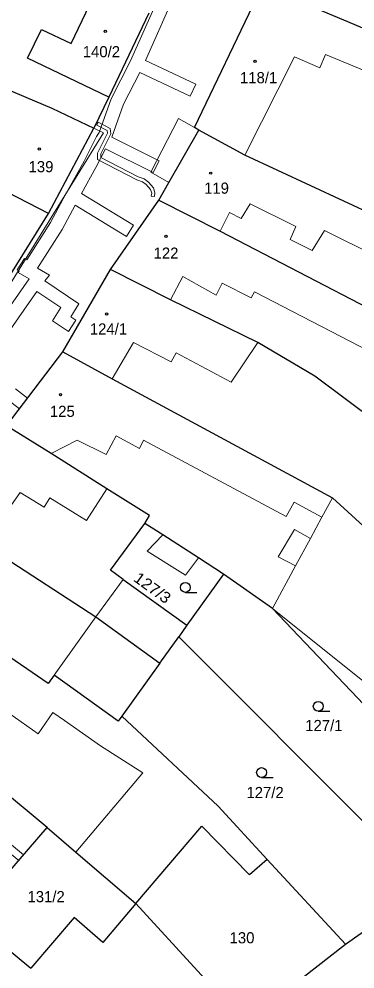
# Model space of a CAD drawing. Extents: x -606517 to -602431, y -1183120 to -1179397.
# Drawn here: x -605529.1 to -605477.8, y -1181145.3 to -1181000.2 of the extents above; entities that cross this region are included whole.
import ezdxf
from ezdxf.enums import TextEntityAlignment as Align

# ---------------------------------------------------------------- set-up
doc = ezdxf.new("R2010")
doc.units = 0
doc.header["$LTSCALE"] = 0.68
for name, color, linetype, lineweight in [('1', 7, 'Continuous', 25), ('13', 7, 'Continuous', 13), ('3', 7, 'Continuous', 25), ('4', 7, 'Continuous', 13), ('5', 7, 'Continuous', 25)]:
    doc.layers.add(name, color=color, linetype=linetype, lineweight=lineweight)
doc.layers.add('2', color=7, linetype='Continuous')

msp = doc.modelspace()

# ---------------------------------------------------------------- linework, layer by layer
at = {"layer": '1'}
for p, q in [((-605521.17, -1181003.96), (-605517.17, -1180995.55)), ((-605502.33, -1181016.76), (-605492.24, -1180995.67)), ((-605486.25, -1180997.56), (-605472.64, -1181003.28)), ((-605509.28, -1180999.31), (-605515.4, -1181012.14)), ((-605527.82, -1181006.22), (-605525.69, -1181001.8)), ((-605525.69, -1181001.8), (-605521.17, -1181003.96)), ((-605547.49, -1181004.03), (-605524.08, -1181013.81)), ((-605515.4, -1181012.14), (-605527.82, -1181006.22)), ((-605515.4, -1181012.14), (-605517.67, -1181016.91)), ((-605524.08, -1181013.81), (-605517.67, -1181016.91)), ((-605524.63, -1181029.91), (-605517.67, -1181016.91)), ((-605506.23, -1181025.18), (-605501.67, -1181017.17)), ((-605501.67, -1181017.17), (-605502.33, -1181016.76)), ((-605494.64, -1181021.01), (-605501.67, -1181017.17)), ((-605470.39, -1181032.32), (-605494.64, -1181021.01)), ((-605524.63, -1181029.91), (-605533.83, -1181025.16)), ((-605507.75, -1181027.87), (-605506.23, -1181025.18)), ((-605515.13, -1181038.47), (-605507.75, -1181027.87)), ((-605507.75, -1181027.87), (-605498.42, -1181032.59)), ((-605531.26, -1181040.68), (-605524.63, -1181029.91)), ((-605498.42, -1181032.59), (-605473.06, -1181045.78)), ((-605522.41, -1181051.06), (-605515.13, -1181038.47)), ((-605505.97, -1181043.11), (-605515.13, -1181038.47)), ((-605492.64, -1181049.61), (-605505.97, -1181043.11)), ((-605483.98, -1181054.78), (-605492.64, -1181049.61)), ((-605531.03, -1181062.35), (-605522.41, -1181051.06)), ((-605522.41, -1181051.06), (-605514.88, -1181055.18)), ((-605514.88, -1181055.18), (-605481.28, -1181073.36)), ((-605467.51, -1181067.03), (-605483.98, -1181054.78)), ((-605524.21, -1181066.58), (-605531.03, -1181062.35)), ((-605515.7, -1181071.97), (-605524.21, -1181066.58)), ((-605509.17, -1181076.05), (-605515.7, -1181071.97)), ((-605481.28, -1181073.36), (-605475.43, -1181078.67)), ((-605515.14, -1181084.38), (-605509.93, -1181077.23)), ((-605509.93, -1181077.23), (-605509.17, -1181076.05)), ((-605507.17, -1181079), (-605509.93, -1181077.23)), ((-605501.71, -1181082.52), (-605507.17, -1181079)), ((-605532.92, -1181081.39), (-605517.36, -1181091.51)), ((-605497.89, -1181084.98), (-605501.71, -1181082.52)), ((-605513.19, -1181085.79), (-605515.14, -1181084.38)), ((-605513.19, -1181085.79), (-605503.49, -1181092.8)), ((-605497.89, -1181084.98), (-605503.49, -1181092.8)), ((-605490.44, -1181090.22), (-605497.89, -1181084.98)), ((-605469.95, -1181111.83), (-605490.44, -1181090.22)), ((-605517.36, -1181091.51), (-605507.61, -1181098.57)), ((-605503.49, -1181092.8), (-605504.74, -1181094.54)), ((-605507.61, -1181098.57), (-605504.74, -1181094.54)), ((-605504.74, -1181094.54), (-605466.73, -1181132.68)), ((-605524.68, -1181101.71), (-605532.17, -1181096.53)), ((-605507.61, -1181098.57), (-605513.42, -1181106.7)), ((-605523.72, -1181100.4), (-605524.68, -1181101.71)), ((-605513.96, -1181107.45), (-605523.72, -1181100.4)), ((-605513.42, -1181106.7), (-605513.96, -1181107.45)), ((-605498.69, -1181120.44), (-605513.42, -1181106.7)), ((-605524.79, -1181123.67), (-605538.79, -1181112.11)), ((-605491.25, -1181128.54), (-605498.69, -1181120.44)), ((-605536.65, -1181137.41), (-605524.79, -1181123.67)), ((-605524.79, -1181123.67), (-605520.42, -1181127.46)), ((-605511.29, -1181135.26), (-605501.2, -1181123.48)), ((-605493.95, -1181130.93), (-605501.2, -1181123.48)), ((-605520.42, -1181127.46), (-605511.29, -1181135.26)), ((-605491.25, -1181128.54), (-605493.95, -1181130.93)), ((-605479.29, -1181141.5), (-605491.25, -1181128.54)), ((-605511.29, -1181135.26), (-605516.32, -1181141.25)), ((-605511.29, -1181135.26), (-605494.6, -1181153.48)), ((-605479.29, -1181141.5), (-605469.1, -1181134.34)), ((-605536.65, -1181137.41), (-605527.3, -1181145.14)), ((-605520.69, -1181137.42), (-605527.3, -1181145.14)), ((-605516.32, -1181141.25), (-605520.69, -1181137.42)), ((-605486, -1181146.75), (-605479.29, -1181141.5))]:
    msp.add_line(p, q, dxfattribs=at)
at = {"layer": '13'}
for points in [[(-605506.87, -1180994.79), (-605512.1, -1181006.58), (-605515.04, -1181012.42), (-605516.87, -1181017.53), (-605517.26, -1181018.18), (-605519.16, -1181021.91), (-605521.94, -1181026.93), (-605522.37, -1181027.69), (-605524.31, -1181031.31), (-605527.93, -1181037.01), (-605528.27, -1181036.8), (-605529.37, -1181038.52), (-605529.09, -1181038.7), (-605529.26, -1181038.94), (-605527.56, -1181039.91), (-605533.74, -1181048.76)], [(-605532, -1181049.86), (-605526.39, -1181041.82), (-605522.74, -1181044.29), (-605524.02, -1181046.3), (-605521.54, -1181047.93), (-605520.42, -1181046.23), (-605521.22, -1181045.7), (-605519.96, -1181043.71), (-605525.17, -1181040.19), (-605524.47, -1181039.31), (-605526.29, -1181038.27), (-605522.53, -1181032.37), (-605520.55, -1181028.65), (-605512.69, -1181033.44), (-605511.63, -1181031.7), (-605519.55, -1181026.87), (-605517.36, -1181022.89), (-605515.91, -1181020.05), (-605508.65, -1181023.67), (-605507.73, -1181021.85), (-605514.94, -1181018.25), (-605513.14, -1181013.22), (-605510.69, -1181008.37), (-605502.99, -1181011.99), (-605502.13, -1181010.15), (-605509.83, -1181006.53), (-605504.99, -1180995.61)], [(-605530.82, -1181058.36), (-605529.05, -1181059.75), (-605527.81, -1181058.14), (-605529.62, -1181056.7)]]:
    msp.add_lwpolyline(points, dxfattribs=at)
for points in [[(-605517.02, -1181015.97), (-605517.25, -1181016.42), (-605515.65, -1181017.23), (-605515.58, -1181017.67), (-605517.14, -1181020.71), (-605517.12, -1181021.65), (-605511.14, -1181024.78), (-605510.24, -1181025.07), (-605509.7, -1181025.48), (-605509.02, -1181026.25), (-605508.86, -1181026.81), (-605508.92, -1181027.27), (-605508.42, -1181027.33), (-605508.36, -1181026.77), (-605508.58, -1181025.99), (-605509.35, -1181025.12), (-605510.01, -1181024.62), (-605510.94, -1181024.32), (-605516.63, -1181021.34), (-605516.64, -1181020.83), (-605515.07, -1181017.75), (-605515.19, -1181016.92)], [(-605558.26, -1181099.34), (-605559.42, -1181100.8), (-605534.81, -1181124.08), (-605529.15, -1181128.72), (-605528.4, -1181127.84), (-605534.58, -1181122.76)]]:
    msp.add_lwpolyline(points, close=True, dxfattribs=at)
at = {"layer": '3'}
for p, q in [((-605503.713, -1181087.77), (-605501.963, -1181087.77)), ((-605483.443, -1181105.92), (-605481.693, -1181105.92)), ((-605492.093, -1181116.04), (-605490.343, -1181116.04))]:
    msp.add_line(p, q, dxfattribs=at)
for centre in [(-605503.7129, -1181087.0198), (-605483.4429, -1181105.1698), (-605492.0929, -1181115.2898)]:
    msp.add_circle(centre, 0.75, dxfattribs=at)
at = {"layer": '4'}
for p, q in [((-605487.08, -1181006.01), (-605494.64, -1181021.01)), ((-605483.2, -1181007.66), (-605487.08, -1181006.01)), ((-605482.33, -1181005.62), (-605483.2, -1181007.66)), ((-605472.4, -1181009.79), (-605482.33, -1181005.62)), ((-605509, -1181023.61), (-605504.79, -1181015.41)), ((-605504.79, -1181015.41), (-605502.33, -1181016.76)), ((-605548.7, -1181070.14), (-605516.22, -1181017.62)), ((-605516.22, -1181017.62), (-605517.67, -1181016.91)), ((-605506.23, -1181025.18), (-605509, -1181023.61)), ((-605495.23, -1181030.7), (-605493.85, -1181028.43)), ((-605498.42, -1181032.59), (-605497, -1181029.78)), ((-605497, -1181029.78), (-605495.23, -1181030.7)), ((-605484.35, -1181035.58), (-605482.51, -1181032.49)), ((-605482.51, -1181032.49), (-605472.63, -1181037.45)), ((-605487.71, -1181033.87), (-605484.35, -1181035.58)), ((-605505.97, -1181043.11), (-605504.09, -1181039.55)), ((-605504.09, -1181039.55), (-605499.03, -1181042.38)), ((-605499.03, -1181042.38), (-605498.09, -1181040.53)), ((-605498.09, -1181040.53), (-605493.69, -1181042.81)), ((-605493.69, -1181042.81), (-605493.16, -1181041.89)), ((-605493.16, -1181041.89), (-605475.69, -1181050.96)), ((-605514.88, -1181055.18), (-605511.63, -1181049.61)), ((-605511.63, -1181049.61), (-605505.91, -1181052.58)), ((-605496.74, -1181055.69), (-605492.64, -1181049.61)), ((-605505.91, -1181052.58), (-605505.12, -1181051.21)), ((-605505.12, -1181051.21), (-605496.74, -1181055.69)), ((-605515.79, -1181066.72), (-605514.28, -1181063.89)), ((-605514.28, -1181063.89), (-605510.73, -1181065.79)), ((-605524.21, -1181066.58), (-605520.22, -1181064.51)), ((-605520.22, -1181064.51), (-605515.79, -1181066.72)), ((-605510.73, -1181065.79), (-605510.09, -1181064.51)), ((-605510.09, -1181064.51), (-605488.32, -1181076.21)), ((-605534.4, -1181080.25), (-605528.93, -1181072.52)), ((-605528.93, -1181072.52), (-605525.29, -1181074.77)), ((-605518.81, -1181076.8), (-605515.7, -1181071.97)), ((-605525.29, -1181074.77), (-605524.4, -1181073.36)), ((-605524.4, -1181073.36), (-605518.81, -1181076.8)), ((-605488.32, -1181076.21), (-605487.14, -1181074.01)), ((-605487.14, -1181074.01), (-605482.88, -1181076.3)), ((-605482.88, -1181076.3), (-605481.28, -1181073.36)), ((-605484.64, -1181079.55), (-605482.88, -1181076.3)), ((-605487.08, -1181078.15), (-605489.55, -1181082.32)), ((-605484.64, -1181079.55), (-605487.08, -1181078.15)), ((-605507.17, -1181079), (-605509.54, -1181081.49)), ((-605486.92, -1181083.74), (-605484.64, -1181079.55)), ((-605509.54, -1181081.49), (-605503.71, -1181085.12)), ((-605503.71, -1181085.12), (-605501.71, -1181082.52)), ((-605489.55, -1181082.32), (-605486.92, -1181083.74)), ((-605490.44, -1181090.22), (-605486.92, -1181083.74)), ((-605517.36, -1181091.51), (-605513.19, -1181085.79)), ((-605490.44, -1181090.22), (-605476.38, -1181101.49)), ((-605523.72, -1181100.4), (-605517.36, -1181091.51)), ((-605542.91, -1181097.79), (-605526.18, -1181109.35)), ((-605526.18, -1181109.35), (-605523.96, -1181106.13)), ((-605523.96, -1181106.13), (-605522.19, -1181107.36)), ((-605522.19, -1181107.36), (-605516.66, -1181111.22)), ((-605516.66, -1181111.22), (-605510.22, -1181115.34)), ((-605510.22, -1181115.34), (-605520.42, -1181127.46))]:
    msp.add_line(p, q, dxfattribs=at)
msp.add_lwpolyline([(-605493.85, -1181028.43), (-605486.87, -1181031.92), (-605487.71, -1181033.87)], dxfattribs=at)
at = {"layer": '5'}
for centre in [(-605515.9368, -1181002.1092), (-605493.0868, -1181006.6892), (-605526.0268, -1181020.0692), (-605499.8568, -1181023.7592), (-605506.6868, -1181033.4092), (-605515.7368, -1181045.2592), (-605522.7768, -1181057.5792)]:
    msp.add_circle(centre, 0.175, dxfattribs=at)

# ---------------------------------------------------------------- texts
at = {"layer": '2'}
for s, p in [('140/2', (-605519.38, -1181006.055)), ('118/1', (-605495.39, -1181010.025)), ('139', (-605527.65, -1181023.615)), ('119', (-605500.86, -1181026.895)), ('122', (-605508.57, -1181036.815)), ('124/1', (-605518.3, -1181048.395)), ('125', (-605524.39, -1181060.975)), ('127/1', (-605485.43, -1181108.955)), ('127/2', (-605494.4, -1181119.185)), ('130', (-605496.97, -1181141.365))]:
    msp.add_text(s, height=1.7, dxfattribs=at).set_placement(p)
at = {"layer": '2', "width": 1.1}
msp.add_text('127/3', height=1.7, rotation=324, dxfattribs=at).set_placement((-605509.2451, -1181087.7679), align=Align.CENTER)
at = {"layer": '2'}
msp.add_text('131/2', height=1.7, dxfattribs=at).set_placement((-605524.97, -1181135.085), align=Align.CENTER)

doc.saveas('drawing.dxf')
